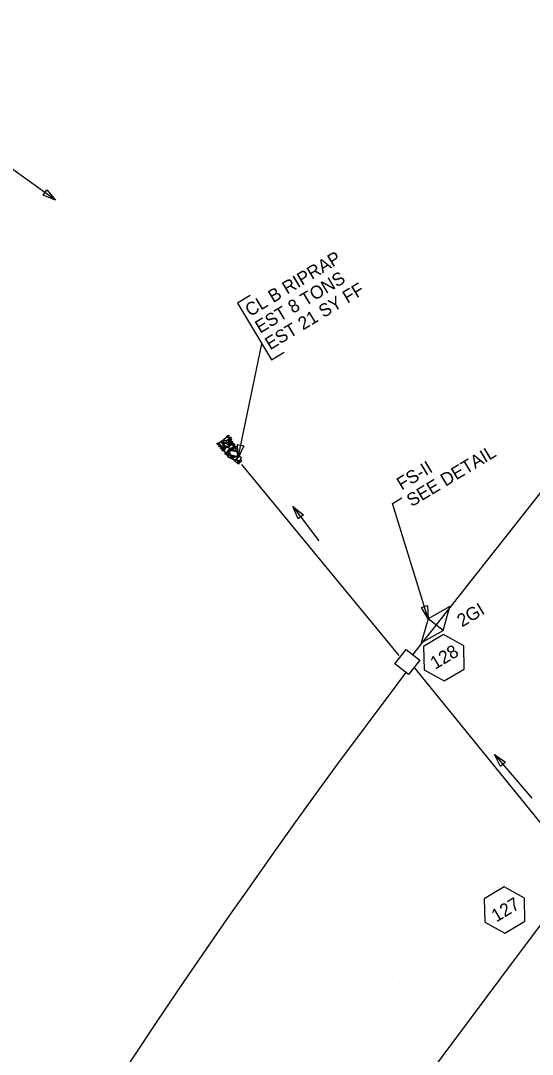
# Model space of a CAD drawing. Extents: x 2384780 to 2405432, y 547869 to 573706.
# Drawn here: x 2400593.2 to 2400791.1, y 569637.5 to 570036.8 of the extents above; entities that cross this region are included whole.
import ezdxf

# ---------------------------------------------------------------- set-up
doc = ezdxf.new("R2010")
doc.units = 0
for name, color, linetype in [('Old_Level_1', 7, 'Continuous'), ('Old_Level_19', 7, 'Continuous'), ('Old_Level_20', 7, 'Continuous'), ('Old_Level_5', 7, 'Continuous'), ('Old_Level_9', 7, 'Continuous'), ('Prop Ditch Text', 7, 'Continuous'), ('Prop Drainage Box Number Symbol CELL', 7, 'Continuous'), ('Prop Special Cut Base Ditch Detail CELL', 7, 'Continuous')]:
    doc.layers.add(name, color=color, linetype=linetype)

msp = doc.modelspace()

# ---------------------------------------------------------------- linework, layer by layer
at = {"layer": 'Old_Level_1'}
for p, q in [((2400744.88, 569791.83), (2400809.85, 569874.28)), ((2400739.57, 569791.52), (2400678.76, 569865.37)), ((2400808.67, 569709.15), (2400745.37, 569787.01))]:
    msp.add_line(p, q, dxfattribs=at)
for points in [[(2400671.27, 569872.46), (2400670.77, 569872.58), (2400669.92, 569873.15), (2400669.96, 569873.87), (2400670.44, 569874.1), (2400671.44, 569873.37), (2400671.57, 569872.9), (2400671.31, 569872.4)], [(2400672.03, 569874.53), (2400671.79, 569874.25), (2400671.29, 569873.85), (2400670.8, 569874.13), (2400670.68, 569874.4), (2400671.48, 569874.91), (2400671.85, 569874.82), (2400672.03, 569874.53)], [(2400671.34, 569873.96), (2400671.64, 569873.95), (2400672.04, 569873.66), (2400672.01, 569873.34), (2400671.86, 569873.22), (2400671.3, 569873.55), (2400671.24, 569873.79), (2400671.34, 569873.96)], [(2400673.8, 569875.45), (2400673.45, 569875.07), (2400672.71, 569874.43), (2400671.99, 569874.76), (2400671.86, 569875.27), (2400672.84, 569875.97), (2400673.46, 569875.86), (2400673.8, 569875.45)], [(2400673.18, 569872.05), (2400672.79, 569872.25), (2400671.91, 569872.85), (2400671.98, 569873.53), (2400672.39, 569873.86), (2400673.35, 569873.1), (2400673.62, 569872.54), (2400673.25, 569872.15)], [(2400672.57, 569873.88), (2400672.72, 569874.23), (2400673.2, 569874.78), (2400673.62, 569874.73), (2400673.8, 569874.49), (2400673.31, 569873.8), (2400672.95, 569873.65), (2400672.57, 569873.88)], [(2400673.87, 569876.44), (2400673.68, 569876.19), (2400673.33, 569875.85), (2400673.03, 569876.04), (2400672.92, 569876.29), (2400673.46, 569876.63), (2400673.77, 569876.6), (2400673.87, 569876.44)], [(2400673.83, 569874.18), (2400674, 569874.07), (2400674.47, 569873.82), (2400674.38, 569873.45), (2400674.23, 569873.33), (2400673.65, 569873.69), (2400673.72, 569873.95), (2400673.83, 569874.18)], [(2400674.61, 569875.75), (2400674.43, 569875.5), (2400674.07, 569875.16), (2400673.78, 569875.36), (2400673.66, 569875.6), (2400674.21, 569875.95), (2400674.51, 569875.92), (2400674.61, 569875.75)], [(2400674.74, 569875.08), (2400674.57, 569874.81), (2400674.21, 569874.48), (2400673.92, 569874.67), (2400673.8, 569874.92), (2400674.34, 569875.26), (2400674.65, 569875.23), (2400674.74, 569875.08)], [(2400674.4, 569874.59), (2400674.72, 569874.51), (2400675.14, 569874.22), (2400675.08, 569873.93), (2400674.94, 569873.82), (2400674.38, 569874.14), (2400674.33, 569874.39), (2400674.4, 569874.59)], [(2400674.37, 569873.2), (2400674.49, 569873.39), (2400674.8, 569873.78), (2400675.11, 569873.75), (2400675.21, 569873.64), (2400674.98, 569873.15), (2400674.67, 569873.06), (2400674.47, 569873.13)], [(2400669.26, 569873.62), (2400669.56, 569873.63), (2400669.95, 569873.32), (2400669.92, 569873), (2400669.75, 569872.91), (2400669.25, 569873.22), (2400669.19, 569873.41), (2400669.26, 569873.62)], [(2400670.72, 569872.55), (2400670.55, 569872.28), (2400670.16, 569872.11), (2400669.81, 569872.26), (2400669.78, 569872.47), (2400670.24, 569872.85), (2400670.6, 569872.7), (2400670.72, 569872.55)], [(2400670.55, 569871.49), (2400670.62, 569871.83), (2400670.91, 569872.17), (2400671.23, 569872.2), (2400671.43, 569871.97), (2400671.01, 569871.53), (2400670.73, 569871.39), (2400670.55, 569871.49)], [(2400671.17, 569871.2), (2400671.47, 569871.21), (2400671.86, 569870.89), (2400671.84, 569870.58), (2400671.67, 569870.49), (2400671.17, 569870.8), (2400671.1, 569870.98), (2400671.17, 569871.2)], [(2400672.25, 569871.64), (2400672.09, 569871.36), (2400671.71, 569871.19), (2400671.34, 569871.33), (2400671.31, 569871.55), (2400671.78, 569871.92), (2400672.14, 569871.79), (2400672.25, 569871.64)], [(2400671.86, 569872.49), (2400672.11, 569872.48), (2400672.57, 569872.17), (2400672.53, 569871.85), (2400672.36, 569871.76), (2400671.82, 569872.08), (2400671.75, 569872.27), (2400671.86, 569872.49)], [(2400671.94, 569870.45), (2400672.14, 569870.95), (2400672.7, 569872), (2400673.65, 569871.85), (2400673.96, 569871.47), (2400673.12, 569870.25), (2400672.39, 569870.02), (2400671.85, 569870.37)], [(2400672.28, 569869.37), (2400672.32, 569869.63), (2400672.56, 569869.98), (2400672.92, 569870.02), (2400673.13, 569869.77), (2400672.71, 569869.33), (2400672.41, 569869.23), (2400672.28, 569869.37)], [(2400673.27, 569870.17), (2400673.55, 569870.15), (2400673.91, 569869.83), (2400673.91, 569869.53), (2400673.73, 569869.39), (2400673.22, 569869.75), (2400673.19, 569869.97), (2400673.27, 569870.17)], [(2400673.48, 569873.49), (2400673.79, 569873.47), (2400674.18, 569873.15), (2400674.14, 569872.84), (2400673.98, 569872.74), (2400673.48, 569873.06), (2400673.4, 569873.28), (2400673.48, 569873.49)], [(2400674.45, 569870.96), (2400674.29, 569870.68), (2400673.9, 569870.51), (2400673.54, 569870.65), (2400673.51, 569870.87), (2400673.97, 569871.24), (2400674.33, 569871.11), (2400674.45, 569870.96)], [(2400675.59, 569872.51), (2400675.25, 569872.09), (2400674.4, 569871.53), (2400673.79, 569871.81), (2400673.59, 569872.33), (2400674.58, 569873), (2400675.31, 569872.95), (2400675.59, 569872.51)], [(2400674.32, 569870.69), (2400675.17, 569870.75), (2400676.85, 569870.3), (2400677.13, 569869.13), (2400676.67, 569868.45), (2400674.56, 569868.95), (2400674.04, 569869.78), (2400674.15, 569870.72)], [(2400674.64, 569871.53), (2400674.92, 569871.54), (2400675.3, 569871.2), (2400675.3, 569870.91), (2400675.12, 569870.77), (2400674.59, 569871.11), (2400674.54, 569871.35), (2400674.64, 569871.53)], [(2400675.08, 569871.55), (2400675.18, 569871.77), (2400675.43, 569872.24), (2400675.79, 569872.11), (2400675.89, 569871.98), (2400675.56, 569871.42), (2400675.35, 569871.39), (2400675.08, 569871.55)], [(2400675.25, 569873.51), (2400675.54, 569873.51), (2400675.93, 569873.2), (2400675.9, 569872.89), (2400675.75, 569872.77), (2400675.2, 569873.09), (2400675.15, 569873.34), (2400675.25, 569873.51)], [(2400676.51, 569871.59), (2400676.42, 569871.24), (2400676.02, 569870.65), (2400675.57, 569870.68), (2400675.39, 569870.92), (2400675.83, 569871.68), (2400676.25, 569871.77), (2400676.51, 569871.59)], [(2400675.73, 569872.59), (2400676.02, 569872.59), (2400676.42, 569872.28), (2400676.38, 569871.96), (2400676.23, 569871.85), (2400675.68, 569872.17), (2400675.63, 569872.41), (2400675.73, 569872.59)], [(2400677.14, 569870.99), (2400676.96, 569870.74), (2400676.6, 569870.4), (2400676.31, 569870.59), (2400676.2, 569870.84), (2400676.74, 569871.18), (2400677.04, 569871.15), (2400677.14, 569870.99)], [(2400677.06, 569870.13), (2400677.36, 569870.08), (2400677.76, 569869.77), (2400677.75, 569869.48), (2400677.57, 569869.34), (2400677.03, 569869.71), (2400676.98, 569869.93), (2400677.06, 569870.13)], [(2400672.86, 569869.47), (2400673.15, 569869.46), (2400673.54, 569869.14), (2400673.52, 569868.84), (2400673.35, 569868.76), (2400672.84, 569869.06), (2400672.79, 569869.25), (2400672.86, 569869.47)], [(2400674.6, 569868.66), (2400674.36, 569868.31), (2400673.9, 569867.93), (2400673.39, 569868.19), (2400673.32, 569868.53), (2400674.05, 569869), (2400674.42, 569868.88), (2400674.6, 569868.66)], [(2400674.27, 569868.19), (2400674.56, 569868.2), (2400674.95, 569867.88), (2400674.93, 569867.57), (2400674.76, 569867.48), (2400674.25, 569867.8), (2400674.19, 569867.99), (2400674.27, 569868.19)], [(2400674.64, 569868.65), (2400674.95, 569868.61), (2400675.3, 569868.29), (2400675.31, 569867.99), (2400675.13, 569867.85), (2400674.58, 569868.23), (2400674.56, 569868.45), (2400674.64, 569868.65)], [(2400675.21, 569868.79), (2400675.5, 569868.79), (2400675.89, 569868.47), (2400675.87, 569868.16), (2400675.7, 569868.08), (2400675.19, 569868.39), (2400675.13, 569868.58), (2400675.21, 569868.79)], [(2400677.03, 569867.97), (2400676.72, 569867.57), (2400675.94, 569866.92), (2400675.24, 569867.23), (2400675.13, 569867.67), (2400676.14, 569868.4), (2400676.71, 569868.33), (2400677.03, 569867.97)], [(2400676.29, 569867.17), (2400676.62, 569867.05), (2400677.17, 569866.73), (2400677.16, 569866.19), (2400676.86, 569865.93), (2400676.13, 569866.51), (2400676.1, 569866.86), (2400676.29, 569867.17)], [(2400678.55, 569868.05), (2400678.35, 569867.65), (2400677.78, 569866.8), (2400677.07, 569866.84), (2400676.76, 569867.29), (2400677.51, 569868.26), (2400678.14, 569868.39), (2400678.47, 569868.14)], [(2400677.72, 569868.54), (2400677.55, 569868.39), (2400677.2, 569868.1), (2400676.92, 569868.26), (2400676.81, 569868.41), (2400677.27, 569868.79), (2400677.64, 569868.81), (2400677.72, 569868.54)], [(2400677.03, 569865.7), (2400677.16, 569865.91), (2400677.42, 569866.42), (2400677.73, 569866.28), (2400677.85, 569866.14), (2400677.56, 569865.59), (2400677.23, 569865.47), (2400677.03, 569865.7)], [(2400677.22, 569869.43), (2400677.5, 569869.43), (2400677.9, 569869.12), (2400677.86, 569868.81), (2400677.71, 569868.69), (2400677.17, 569869.02), (2400677.11, 569869.26), (2400677.22, 569869.43)], [(2400677.74, 569866.44), (2400677.86, 569866.63), (2400678.1, 569867.12), (2400678.43, 569867.02), (2400678.55, 569866.87), (2400678.25, 569866.27), (2400677.92, 569866.21), (2400677.74, 569866.44)]]:
    msp.add_lwpolyline(points, dxfattribs=at)
msp.add_lwpolyline([(2400737.92, 569788.33), (2400742.23, 569793.89), (2400747.52, 569789.78), (2400743.22, 569784.23)], close=True, dxfattribs=at)
at = {"layer": 'Old_Level_19'}
msp.add_arc((2403051.7, 568034.46), 2898, 142.84348, 169.39081, dxfattribs=at)
at = {"layer": 'Old_Level_20'}
msp.add_line((2400677.3, 569867.95), (2400686.45, 569912.01), dxfattribs=at)
msp.add_lwpolyline([(2400682, 569930.6), (2400677.06, 569927.64), (2400690.22, 569905.73), (2400695.16, 569908.7)], dxfattribs=at)
msp.add_lwpolyline([(2400679.54, 569872.6), (2400677.3, 569867.95), (2400677.09, 569873.1)], close=True, dxfattribs=at)
at = {"layer": 'Old_Level_5'}
for p, q in [((2400736.99, 569850.24), (2400740.67, 569852.46)), ((2400750.83, 569805.72), (2400736.99, 569850.24)), ((2400698.52, 569849.08), (2400708.55, 569835.88)), ((2400776.51, 569753.37), (2400790.84, 569736.47)), ((2400739.88, 569665.02), (2400739.88, 569665.02))]:
    msp.add_line(p, q, dxfattribs=at)
for points in [[(2400700.55, 569844.35), (2400698.52, 569849.08), (2400702.54, 569845.86)], [(2400750.6, 569810.87), (2400750.83, 569805.72), (2400748.2, 569810.16)], [(2400778.79, 569748.74), (2400776.51, 569753.37), (2400780.69, 569750.36)]]:
    msp.add_lwpolyline(points, close=True, dxfattribs=at)
at = {"layer": 'Old_Level_9'}
for p, q in [((2400759.18, 569810.47), (2400750.83, 569805.72)), ((2400756.65, 569801.2), (2400759.18, 569810.47)), ((2400750.83, 569805.72), (2400748.06, 569796.41)), ((2400756.65, 569801.2), (2400750.83, 569805.72)), ((2400748.06, 569796.41), (2400756.65, 569801.2))]:
    msp.add_line(p, q, dxfattribs=at)
at = {"layer": 'Prop Ditch Text'}
msp.add_line((2400606.64, 569967.52), (2400509.72, 570036.81), dxfattribs=at)
msp.add_lwpolyline([(2400603.3, 569971.44), (2400606.64, 569967.52), (2400601.85, 569969.41)], close=True, dxfattribs=at)
at = {"layer": 'Prop Drainage Box Number Symbol CELL'}
for points in [[(2400764.53, 569795.28), (2400756.7, 569799.62), (2400749.03, 569795.01), (2400749.19, 569786.07), (2400757.02, 569781.73), (2400764.69, 569786.34)], [(2400788.01, 569697.82), (2400780.18, 569702.16), (2400772.51, 569697.55), (2400772.66, 569688.6), (2400780.49, 569684.26), (2400788.16, 569688.87)]]:
    msp.add_lwpolyline(points, close=True, dxfattribs=at)
at = {"layer": 'Prop Special Cut Base Ditch Detail CELL'}
msp.add_lwpolyline([(2400608.49, 569403.79), (2400635.22, 569444.1), (2400658.4, 569486.45), (2400680.87, 569525.03), (2400709.38, 569568.43), (2400750.99, 569629.45), (2400778.56, 569666.35), (2400822.4, 569724.86)], dxfattribs=at)

# ---------------------------------------------------------------- texts
at = {"layer": 'Old_Level_1'}
for s, p in [('CL B RIPRAP', (2400681.92, 569922.29)), ('EST 8 TONS', (2400685.78, 569915.86)), ('EST 21 SY FF', (2400689.64, 569909.43)), ('2GI', (2400763.89, 569802.37))]:
    msp.add_text(s, height=5, rotation=30.9999, dxfattribs=at).set_placement(p)
at = {"layer": 'Old_Level_5'}
for s, p in [('SEE DETAIL', (2400744.41, 569848.85)), ('FS-II', (2400740.55, 569855.28))]:
    msp.add_text(s, height=5, rotation=30.9999, dxfattribs=at).set_placement(p)
at = {"layer": 'Prop Drainage Box Number Symbol CELL'}
for s, p in [('128', (2400753.51, 569786.02)), ('127', (2400777.16, 569688.38))]:
    msp.add_text(s, height=5, rotation=30.9999, dxfattribs=at).set_placement(p)

doc.saveas('drawing.dxf')
